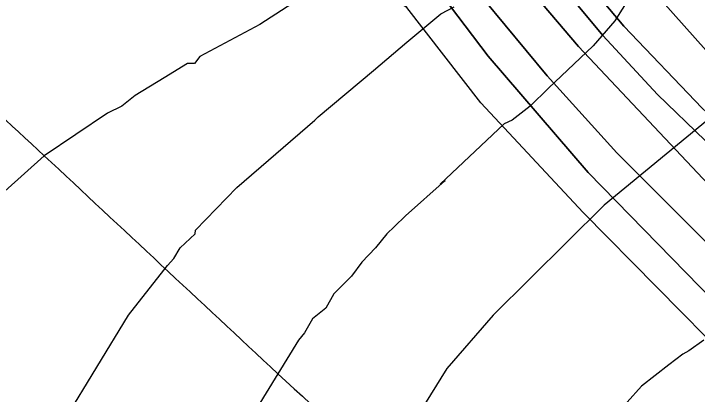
# Model space of a CAD drawing. Extents: x -510989 to -501240, y -1184665 to -1176089.
# Drawn here: x -504806.8 to -504614, y -1183393.3 to -1183285.9 of the extents above; entities that cross this region are included whole.
import ezdxf

# ---------------------------------------------------------------- set-up
doc = ezdxf.new("R2010")
doc.units = 0
for name, color, linetype in [('NAVRH_rozvodnice', 7, 'Continuous'), ('popis', 7, 'Continuous'), ('STAV_povodi', 7, 'Continuous'), ('STAV_zaplavove_uzemi', 7, 'Continuous'), ('trvaly_travni_porost', 7, 'Continuous'), ('vrstevnice_01', 7, 'Continuous'), ('vrstevnice_02', 7, 'Continuous')]:
    doc.layers.add(name, color=color, linetype=linetype)

msp = doc.modelspace()

# ---------------------------------------------------------------- linework, layer by layer
at = {"layer": 'NAVRH_rozvodnice'}
for centre, radius, start, end in [((-505689.83, -1184280.21), 1305.96, 46.94112, 50.3961), ((-451030.26, -1125785.62), 78752.05, 226.9411239, 227.0066993), ((-504283.47, -1182906.08), 658.19, 227.0067, 235.72982)]:
    msp.add_arc(centre, radius, start, end, dxfattribs=at)
at = {"layer": 'popis'}
msp.add_lwpolyline([(-504604.63, -1183384.17), (-504646.25, -1183342.06), (-504675.07, -1183311.05), (-504695.93, -1183284.22), (-504710.85, -1183274.46), (-504733.89, -1183262.09), (-504745.94, -1183249.11), (-504750.64, -1183236.07), (-504767.71, -1183217.08), (-504796.19, -1183198.29), (-504827.46, -1183142.75), (-504838.3, -1183136.41), (-504846.59, -1183127.2), (-504854.15, -1183103.77), (-504859.52, -1183099.1), (-504899.4, -1183094.01), (-504905.88, -1183083.55), (-504922.81, -1183068.31)], dxfattribs=at)
at = {"layer": 'STAV_povodi'}
for centre, radius, start, end in [((-505689.83, -1184280.21), 1305.96, 46.94112, 50.3961), ((-451030.26, -1125785.62), 78752.05, 226.9411239, 227.0066993), ((-504283.47, -1182906.08), 658.19, 227.0067, 235.72982)]:
    msp.add_arc(centre, radius, start, end, dxfattribs=at)
at = {"layer": 'STAV_zaplavove_uzemi'}
msp.add_spline([(-502250.32, -1184002.61), (-502355.07, -1183875.41), (-502442.37, -1183790.61), (-502477.29, -1183700.82), (-502532.16, -1183578.61), (-502567.08, -1183448.91), (-502626.05, -1183402.34), (-502705.41, -1183380.59), (-502814.2, -1183349.87), (-502882.03, -1183297.39), (-502931.95, -1183237.24), (-503042.02, -1183107.97), (-503139.64, -1183018.94), (-503222.14, -1182957.59), (-503308.56, -1182839.96), (-503316.24, -1182784.92), (-503330.32, -1182756.77), (-503348.24, -1182719.65), (-503334.16, -1182651.82), (-503323.92, -1182595.5), (-503313.68, -1182526.39), (-503294.1, -1182480.5), (-503251.86, -1182396.03), (-503229.34, -1182314.37), (-503216.1, -1182227.15), (-503242.43, -1182174.5), (-503271.86, -1182129.59), (-503287.34, -1182081.58), (-503343.88, -1182028.1), (-503361.79, -1182008.91), (-503396.35, -1181952.59), (-503442.43, -1181933.39), (-503497.46, -1181888.6), (-503525.62, -1181860.44), (-503528.18, -1181837.4), (-503548.66, -1181767.01), (-503558.9, -1181729.89), (-503576.82, -1181682.53), (-503578.1, -1181621.1), (-503567.86, -1181572.46), (-503552.5, -1181536.63), (-503538.04, -1181458.36), (-503518.33, -1181411.9), (-503509.88, -1181341.51), (-503497.21, -1181207.63), (-503499.77, -1181097.56), (-503498.02, -1181031.35), (-503510.82, -1180970.85), (-503549.22, -1180952.23), (-503571.32, -1180940.6), (-503605.07, -1180937.11), (-503651.61, -1180939.44), (-503671.39, -1180917.33), (-503679.53, -1180892.89), (-503713.27, -1180871.95), (-503727.24, -1180859.15), (-503734.22, -1180833.55), (-503728.4, -1180799.81), (-503741.2, -1180770.72), (-503722.82, -1180725.17), (-503721.54, -1180703.41), (-503731.78, -1180697.01), (-503767.61, -1180699.57), (-503790.65, -1180697.01), (-503817.53, -1180697.01), (-503861.04, -1180686.77), (-503889.2, -1180675.25), (-503900.72, -1180668.85), (-503953.2, -1180679.09), (-503997.99, -1180697.01), (-504063.27, -1180722.61), (-504109.34, -1180749.49), (-504142.62, -1180776.36), (-504177.18, -1180796.84), (-504211.73, -1180817.32), (-504414.98, -1180961.5), (-504472.7, -1180998.11), (-504544.51, -1181068.5), (-504600.82, -1181143.12), (-504621.94, -1181196.62), (-504641.65, -1181267.01), (-504660.25, -1181350.62), (-504634.7, -1181398.32), (-504617.66, -1181447.72), (-504600.62, -1181492.01), (-504587, -1181548.23), (-504592.11, -1181628.29), (-504569.96, -1181682.81), (-504568.26, -1181664.07), (-504554.63, -1181621.48), (-504547.82, -1181597.63)], degree=3, dxfattribs=at)
at = {"layer": 'trvaly_travni_porost'}
for points in [[(-504700.2, -1183178.24), (-504688.36, -1183168.44), (-504678.33, -1183184.28), (-504653.99, -1183219.92), (-504640.49, -1183238.72), (-504612.29, -1183273.04), (-504592.46, -1183295.62), (-504587.26, -1183303.84), (-504576.5, -1183312.91), (-504564.25, -1183323.74), (-504547.5, -1183332.02), (-504548.77, -1183335.14), (-504554.19, -1183343.61), (-504554.6, -1183344.22), (-504577.45, -1183330.62), (-504608.39, -1183299.78), (-504633.98, -1183271.06), (-504655.68, -1183243.43), (-504686.91, -1183200.87)], [(-504709.67, -1183186.08), (-504700.2, -1183178.24), (-504686.91, -1183200.87), (-504655.68, -1183243.43), (-504633.98, -1183271.06), (-504608.39, -1183299.78), (-504577.45, -1183330.62), (-504554.6, -1183344.22), (-504563.18, -1183357.43), (-504587.08, -1183340.45), (-504591.8, -1183334.59), (-504606.53, -1183318.25), (-504612.64, -1183312.62), (-504634.74, -1183289.48), (-504661.63, -1183257.51), (-504682.79, -1183227.71)], [(-504715.17, -1183190.63), (-504709.67, -1183186.08), (-504682.79, -1183227.71), (-504661.63, -1183257.51), (-504634.74, -1183289.48), (-504612.64, -1183312.62), (-504606.53, -1183318.25), (-504591.8, -1183334.59), (-504587.08, -1183340.45), (-504563.18, -1183357.43), (-504568.37, -1183362.53), (-504592.56, -1183343.42), (-504611.83, -1183321.74), (-504625.28, -1183308.7), (-504640.71, -1183292.14), (-504665.86, -1183261.72), (-504697.45, -1183218.25)], [(-504720.13, -1183194.73), (-504715.17, -1183190.63), (-504697.45, -1183218.25), (-504665.86, -1183261.72), (-504640.71, -1183292.14), (-504625.28, -1183308.7), (-504611.83, -1183321.74), (-504592.56, -1183343.42), (-504568.37, -1183362.53), (-504574.69, -1183367.25), (-504592.64, -1183353.5), (-504647.56, -1183295.19), (-504661.55, -1183278.69), (-504677.55, -1183258), (-504694.97, -1183234.2), (-504714.67, -1183204.21)], [(-504730.61, -1183203.4), (-504720.13, -1183194.73), (-504714.67, -1183204.21), (-504694.97, -1183234.2), (-504677.55, -1183258), (-504661.55, -1183278.69), (-504647.56, -1183295.19), (-504592.64, -1183353.5), (-504574.69, -1183367.25), (-504588.1, -1183375.57), (-504606.75, -1183355.21), (-504636.68, -1183325.17), (-504656.39, -1183303.48), (-504685.99, -1183267.65), (-504713.55, -1183230.93), (-504728.92, -1183206.99)], [(-504730.61, -1183203.4), (-504728.92, -1183206.99), (-504713.55, -1183230.93), (-504685.99, -1183267.65), (-504656.39, -1183303.48), (-504636.68, -1183325.17), (-504606.75, -1183355.21), (-504588.1, -1183375.57), (-504597.64, -1183379.06), (-504644.78, -1183330.78), (-504672.98, -1183297.92), (-504713.98, -1183243.74), (-504737.29, -1183208.93)], [(-504744.27, -1183214.71), (-504737.29, -1183208.93), (-504713.98, -1183243.74), (-504672.98, -1183297.92), (-504644.78, -1183330.78), (-504597.64, -1183379.06), (-504604.63, -1183384.17), (-504646.25, -1183342.06), (-504675.07, -1183311.05), (-504695.93, -1183284.22), (-504706.53, -1183265.57), (-504728.97, -1183237.26)]]:
    msp.add_lwpolyline(points, close=True, dxfattribs=at)
at = {"layer": 'vrstevnice_01'}
for points in [[(-504631.09, -1183278), (-504637.31, -1183288), (-504643.41, -1183295), (-504656, -1183307), (-504661.19, -1183312), (-504666.19, -1183316), (-504668.5, -1183317), (-504686.5, -1183334), (-504685.09, -1183333), (-504696.31, -1183343), (-504699.41, -1183346), (-504701.59, -1183348), (-504704.81, -1183352), (-504708.59, -1183356), (-504711.5, -1183360), (-504716.5, -1183365), (-504718.81, -1183369), (-504722.5, -1183372), (-504724.81, -1183376), (-504726.5, -1183378), (-504738.09, -1183397)], [(-504723.59, -1183280), (-504737.41, -1183289), (-504754.31, -1183298), (-504755.81, -1183300), (-504757.81, -1183300), (-504764.31, -1183304), (-504772.5, -1183309), (-504776.31, -1183312), (-504780.31, -1183314), (-504798.19, -1183326), (-504809.31, -1183336)], [(-504612.19, -1183378), (-504616.41, -1183381), (-504618.09, -1183382), (-504622.09, -1183385), (-504629.81, -1183391), (-504637.81, -1183400), (-504644.91, -1183408), (-504645.09, -1183410), (-504650.81, -1183422), (-504653.19, -1183433), (-504654.31, -1183440), (-504654.09, -1183450), (-504651.59, -1183458), (-504649.91, -1183462), (-504647.19, -1183466), (-504641.09, -1183474), (-504632.59, -1183480), (-504628.69, -1183481), (-504626.31, -1183483), (-504617.09, -1183484), (-504610.81, -1183485)]]:
    msp.add_lwpolyline(points, dxfattribs=at)
at = {"layer": 'vrstevnice_02'}
for points in [[(-504801.19, -1183415), (-504774.41, -1183371), (-504763.41, -1183357), (-504761.59, -1183355), (-504759.81, -1183352), (-504755.59, -1183348), (-504755.5, -1183347), (-504743.91, -1183335), (-504721.91, -1183316), (-504720.91, -1183315), (-504705.31, -1183302), (-504695.91, -1183294), (-504686.31, -1183286), (-504682.59, -1183284)], [(-504611.19, -1183316), (-504640.31, -1183340), (-504671.59, -1183371), (-504684.69, -1183386), (-504702.59, -1183415), (-504708.09, -1183431), (-504711.91, -1183449), (-504713.59, -1183469), (-504712.09, -1183492), (-504703.59, -1183517), (-504696.91, -1183528), (-504683.19, -1183545), (-504663.69, -1183561), (-504647.69, -1183571), (-504630.81, -1183577), (-504607.41, -1183580)]]:
    msp.add_lwpolyline(points, dxfattribs=at)

doc.saveas('drawing.dxf')
